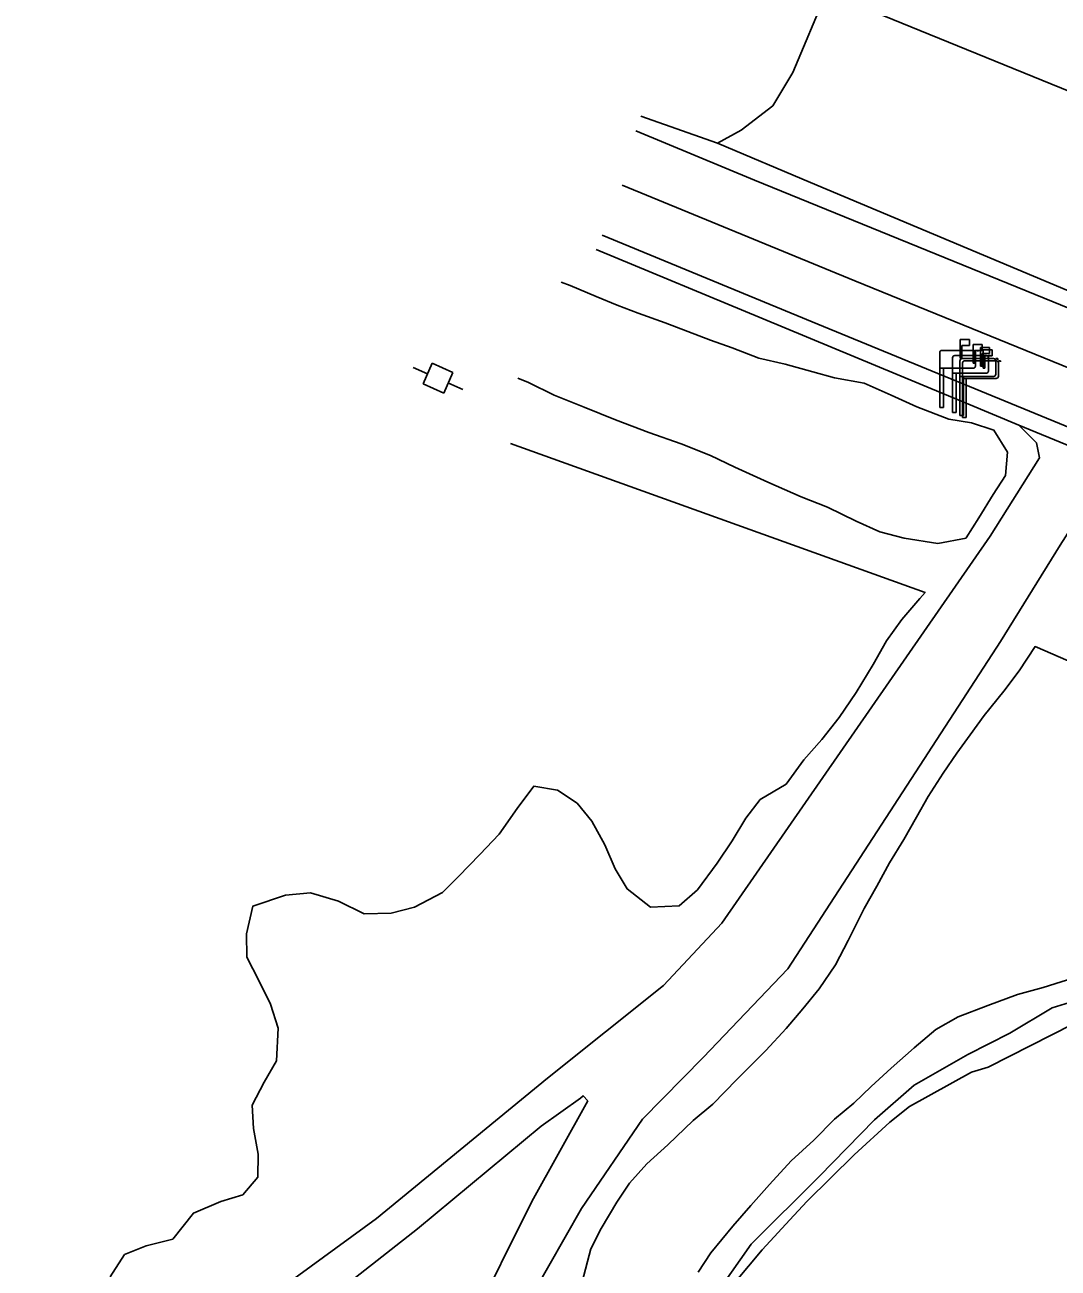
# Model space of a CAD drawing. Extents: x 2160437 to 2172832, y 205694 to 212444.
# Drawn here: x 2160620.7 to 2160853.5, y 211247.9 to 211528.1 of the extents above; entities that cross this region are included whole.
import ezdxf

# ---------------------------------------------------------------- set-up
doc = ezdxf.new("R2010")
doc.units = 0
for name, color, linetype in [('RD_EX_BldgApp', 7, 'Continuous'), ('RD_EX_Driveway', 7, 'Continuous'), ('RD_EX_H2O', 7, 'Continuous'), ('RD_EX_LaneStripe', 7, 'Continuous'), ('RD_EX_Road', 7, 'Continuous'), ('RD_EX_UT', 7, 'Continuous'), ('RD_EX_VEG_ShrubLine', 7, 'Continuous'), ('RD_EX_VEG_TreeLine', 7, 'Continuous')]:
    doc.layers.add(name, color=color, linetype=linetype)

# ---------------------------------------------------------------- blocks, each defined once
blk = doc.blocks.new('PP')
at = {"layer": 'RD_EX_UT'}
for p, q in [((2.49, 2.51), (-2.51, 2.51)), ((-2.51, 2.51), (-2.51, -2.49)), ((2.49, -2.49), (2.49, 2.51)), ((-5.94, -0.05), (-2.47, -0.05)), ((-2.51, -2.49), (2.49, -2.49)), ((2.42, -0.05), (6.06, -0.05))]:
    blk.add_line(p, q, dxfattribs=at)

msp = doc.modelspace()

# ---------------------------------------------------------------- linework, layer by layer
at = {"layer": 'RD_EX_BldgApp'}
for p, q in [((2160831.48, 211457.2), (2160833.54, 211457.2)), ((2160831.48, 211453.01), (2160831.48, 211457.2)), ((2160833.54, 211455.85), (2160831.86, 211455.85)), ((2160831.86, 211455.85), (2160831.86, 211453.01)), ((2160833.54, 211457.2), (2160833.54, 211455.85)), ((2160834.38, 211456.06), (2160836.44, 211456.06)), ((2160834.38, 211451.87), (2160834.38, 211456.06)), ((2160836.44, 211456.06), (2160836.44, 211454.71)), ((2160826.84, 211450.72), (2160826.84, 211454.22)), ((2160827.34, 211454.72), (2160834.41, 211454.72)), ((2160829.74, 211449.58), (2160829.74, 211453.08)), ((2160830.24, 211453.58), (2160837.31, 211453.58)), ((2160831.86, 211453.01), (2160831.48, 211453.01)), ((2160831.9, 211452.88), (2160838.97, 211452.88)), ((2160836.44, 211454.71), (2160834.76, 211454.71)), ((2160834.76, 211454.71), (2160834.76, 211451.87)), ((2160834.91, 211454.22), (2160834.91, 211454.72)), ((2160834.91, 211454.72), (2160835.41, 211454.72)), ((2160834.91, 211454.22), (2160834.91, 211451.22)), ((2160835.41, 211454.72), (2160835.41, 211454.47)), ((2160836.04, 211455.36), (2160838.1, 211455.36)), ((2160836.04, 211451.17), (2160836.04, 211455.36)), ((2160838.1, 211454.01), (2160836.42, 211454.01)), ((2160836.42, 211454.01), (2160836.42, 211451.17)), ((2160836.63, 211454.9), (2160838.69, 211454.9)), ((2160836.63, 211450.71), (2160836.63, 211454.9)), ((2160838.69, 211453.55), (2160837.01, 211453.55)), ((2160837.01, 211453.55), (2160837.01, 211450.71)), ((2160837.81, 211453.08), (2160837.81, 211453.58)), ((2160837.81, 211453.58), (2160838.31, 211453.58)), ((2160837.81, 211453.08), (2160837.81, 211450.08)), ((2160838.1, 211455.36), (2160838.1, 211454.01)), ((2160838.31, 211453.58), (2160838.31, 211453.33)), ((2160838.69, 211454.9), (2160838.69, 211453.55)), ((2160839.47, 211452.38), (2160839.47, 211452.88)), ((2160839.47, 211452.88), (2160839.97, 211452.88)), ((2160839.97, 211452.88), (2160839.97, 211452.63)), ((2160826.84, 211450.72), (2160826.84, 211441.9)), ((2160834.41, 211450.72), (2160826.84, 211450.72)), ((2160827.68, 211450.72), (2160827.68, 211441.9)), ((2160831.4, 211448.88), (2160831.4, 211452.38)), ((2160831.99, 211448.42), (2160831.99, 211451.92)), ((2160832.49, 211452.42), (2160839.56, 211452.42)), ((2160834.76, 211451.87), (2160834.38, 211451.87)), ((2160836.42, 211451.17), (2160836.04, 211451.17)), ((2160837.01, 211450.71), (2160836.63, 211450.71)), ((2160839.47, 211452.38), (2160839.47, 211449.38)), ((2160840.06, 211451.92), (2160840.06, 211452.42)), ((2160840.06, 211452.42), (2160840.56, 211452.42)), ((2160840.06, 211451.92), (2160840.06, 211448.92)), ((2160840.56, 211452.42), (2160840.56, 211452.17)), ((2160829.74, 211449.58), (2160829.74, 211440.76)), ((2160837.31, 211449.58), (2160829.74, 211449.58)), ((2160830.58, 211449.58), (2160830.58, 211440.76)), ((2160831.4, 211448.88), (2160831.4, 211440.06)), ((2160838.97, 211448.88), (2160831.4, 211448.88)), ((2160831.99, 211448.42), (2160831.99, 211439.6)), ((2160839.56, 211448.42), (2160831.99, 211448.42)), ((2160832.24, 211448.88), (2160832.24, 211440.06)), ((2160832.83, 211448.42), (2160832.83, 211439.6)), ((2160826.84, 211441.9), (2160827.68, 211441.9)), ((2160829.74, 211440.76), (2160830.58, 211440.76)), ((2160831.4, 211440.06), (2160832.24, 211440.06)), ((2160831.99, 211439.6), (2160832.83, 211439.6))]:
    msp.add_line(p, q, dxfattribs=at)
for centre, start, end in [((2160827.34, 211454.22), 90, 180), ((2160830.24, 211453.08), 90, 180), ((2160831.9, 211452.38), 90, 180), ((2160834.41, 211454.22), 360, 90), ((2160837.31, 211453.08), 360, 90), ((2160838.97, 211452.38), 360, 90), ((2160832.49, 211451.92), 90, 180), ((2160834.41, 211451.22), 270, 0), ((2160837.31, 211450.08), 270, 0), ((2160839.56, 211451.92), 360, 90), ((2160838.97, 211449.38), 270, 0), ((2160839.56, 211448.92), 270, 0)]:
    msp.add_arc(centre, 0.5, start, end, dxfattribs=at)
at = {"layer": 'RD_EX_Driveway'}
for points in [[(2160883.23, 211456.65), (2160879, 211466.5), (2160876.76, 211475.62), (2160873.24, 211485.61), (2160872.19, 211490.08), (2160877.38, 211504.47), (2160801.37, 211535.47), (2160793.74, 211517.33), (2160789.21, 211509.88), (2160782.08, 211504.37), (2160776.76, 211501.45)], [(2160620.67, 211200.21), (2160648.47, 211220.68), (2160673.22, 211239.65), (2160699.95, 211259.16), (2160738.47, 211290.77), (2160764.61, 211311.66), (2160777.78, 211325.67), (2160838.2, 211412.91), (2160849.37, 211430.55), (2160848.68, 211433.88), (2160844.69, 211437.92)], [(2160867.15, 211428.64), (2160863.33, 211425.45), (2160853.96, 211410.88), (2160840.58, 211389.14), (2160792.63, 211315.35), (2160773.57, 211295.38), (2160759.86, 211281.49), (2160746.12, 211261.36), (2160735.08, 211241.98), (2160725.38, 211218), (2160721.23, 211201.93), (2160716.18, 211188.34), (2160716.46, 211182.31), (2160719.86, 211175.5), (2160721.93, 211173.17), (2160732.85, 211161.18)]]:
    msp.add_lwpolyline(points, dxfattribs=at)
msp.add_lwpolyline([(2160747.53, 211285.65), (2160734.93, 211262.93), (2160721.01, 211235), (2160712.28, 211213.42), (2160702.77, 211191.14), (2160693.77, 211171.65), (2160686.77, 211159.65), (2160678.13, 211151.05), (2160669.49, 211147.96), (2160659.59, 211151.8), (2160652.89, 211157.09), (2160646.34, 211166.55), (2160642.44, 211175.96), (2160641.15, 211189.11), (2160644.08, 211197.74), (2160648.56, 211207), (2160656.08, 211214.78), (2160682.24, 211235.71), (2160709.17, 211256.81), (2160737.06, 211279.91), (2160745.91, 211286.27), (2160746.48, 211286.77)], close=True, dxfattribs=at)
at = {"layer": 'RD_EX_H2O'}
msp.add_lwpolyline([(2160959.42, 211242.23), (2160955.11, 211252.52), (2160948.38, 211259.91), (2160939.96, 211265.87), (2160929.19, 211271.5), (2160921.32, 211275.23), (2160911.63, 211281.07), (2160900.88, 211289.82), (2160892.36, 211295.94), (2160885.82, 211302.08), (2160879.92, 211306.2), (2160868.71, 211307.28), (2160856.82, 211302.88), (2160837.78, 211293.2), (2160834, 211292.13), (2160820.01, 211284.39), (2160815.62, 211280.82), (2160807.54, 211273.48), (2160797.01, 211263.02), (2160794, 211259.81), (2160786.86, 211252.1), (2160780.67, 211244.7)], dxfattribs=at)
at = {"layer": 'RD_EX_LaneStripe'}
msp.add_lwpolyline([(2161313.27, 211264.6), (2161243.32, 211292.98), (2161172.39, 211321.94), (2161101.86, 211350.38), (2161088.83, 211355.74), (2161030.92, 211379.58), (2160958.6, 211409.12), (2160914.08, 211427.02), (2160866.52, 211446.42), (2160807.69, 211470.39), (2160755.29, 211491.95)], dxfattribs=at)
at = {"layer": 'RD_EX_Road'}
for points in [[(2160759.52, 211507.49), (2160776.76, 211501.45), (2160797.69, 211492.55), (2160883.23, 211456.65), (2160929.81, 211437.3), (2160996.12, 211410.66), (2161066.77, 211382.02), (2161117.09, 211360.94), (2161178.47, 211336.33), (2161226.02, 211317.11), (2161284.16, 211293.28), (2161319.97, 211278.3)], [(2161318.72, 211275.71), (2161259.77, 211299.48), (2161207.02, 211321.22), (2161142.16, 211347.35), (2161062.6, 211379.76), (2161018.64, 211397.79), (2160975.19, 211415.58), (2160924.71, 211436.19), (2160852.42, 211465.68), (2160785.13, 211493.08), (2160758.35, 211504.2)], [(2160750.75, 211480.71), (2160799.35, 211460.67), (2160872.87, 211430.45), (2160928.96, 211407.72), (2160987.67, 211383.93), (2161049.11, 211358.69), (2161055.24, 211356.18), (2161084.03, 211344.24), (2161115.64, 211331.4), (2161116.89, 211330.9), (2161182.93, 211304.43), (2161230.86, 211284.89), (2161308.93, 211252.7)], [(2160749.45, 211477.45), (2160787.08, 211461.89), (2160832.84, 211442.88), (2160844.69, 211437.92), (2160867.15, 211428.64), (2160896.23, 211416.95), (2160937.96, 211400.63), (2160971.37, 211386.8), (2161006.95, 211372.17), (2161055.51, 211352.11)]]:
    msp.add_lwpolyline(points, dxfattribs=at)
at = {"layer": 'RD_EX_VEG_ShrubLine'}
msp.add_lwpolyline([(2160961.41, 211242.05), (2160958.97, 211249.58), (2160955.75, 211256.43), (2160951.22, 211261.38), (2160943.5, 211266.32), (2160923.44, 211278.3), (2160910.64, 211286.99), (2160900.23, 211295.35), (2160889.38, 211303.63), (2160882.5, 211307.61), (2160873.76, 211309.66), (2160861.98, 211309.61), (2160852.22, 211306.61), (2160842.67, 211300.86), (2160833.19, 211296.06), (2160821.11, 211289.19), (2160812.15, 211281.32), (2160799.66, 211268.56), (2160784.35, 211253.31), (2160768.59, 211230.91)], dxfattribs=at)
at = {"layer": 'RD_EX_VEG_TreeLine'}
for points in [[(2160832.78, 211412.46), (2160832.79, 211412.48), (2160835.64, 211416.98), (2160838.86, 211422.3), (2160841.65, 211426.54), (2160842.13, 211431.82), (2160839.06, 211436.8), (2160834.02, 211438.45), (2160828.93, 211439.25), (2160821.69, 211442.06), (2160815.93, 211444.68), (2160809.83, 211447.32), (2160803.15, 211448.55), (2160798.25, 211449.9), (2160792.03, 211451.62), (2160786.12, 211453.02), (2160780.08, 211455.29), (2160775.19, 211457.04), (2160770.07, 211459.01), (2160764.99, 211460.97), (2160758.91, 211463.14), (2160754.16, 211464.94), (2160749.41, 211466.86), (2160743.6, 211469.38), (2160741.57, 211470.13)], [(2160832.78, 211412.46), (2160826.41, 211411.19), (2160818.86, 211412.41), (2160813.37, 211413.85), (2160807.99, 211416.28), (2160801.54, 211419.44), (2160795.64, 211421.76), (2160788.1, 211425.06), (2160780.7, 211428.41), (2160775.17, 211431.03), (2160768.59, 211433.66), (2160761.32, 211436.26), (2160753.79, 211439.09), (2160746.74, 211441.94), (2160739.98, 211444.65), (2160734.2, 211447.5), (2160731.75, 211448.49)], [(2160730.15, 211433.79), (2160823.55, 211400.19), (2160822.39, 211398.84), (2160818.34, 211394.12), (2160814.87, 211389.27), (2160811.82, 211383.93), (2160808.04, 211377.65), (2160804.22, 211372.02), (2160800.28, 211367.03), (2160796.19, 211362.46), (2160792.22, 211357.02), (2160786.42, 211353.56), (2160783.16, 211349.3), (2160780.1, 211344.21), (2160776.68, 211339.21), (2160772.26, 211333.16), (2160768.1, 211329.6), (2160761.64, 211329.28), (2160756.39, 211333.4), (2160753.69, 211337.93), (2160751.4, 211343.36), (2160748.41, 211348.65), (2160745.11, 211352.75), (2160740.7, 211355.68), (2160735.36, 211356.53), (2160731.63, 211351.5), (2160727.58, 211345.75), (2160723.18, 211341.14), (2160718.38, 211336.19), (2160714.79, 211332.6), (2160708.47, 211329.27), (2160703.19, 211327.96), (2160697.15, 211327.79), (2160691.38, 211330.64), (2160685.05, 211332.52), (2160679.38, 211332.02), (2160672.04, 211329.5), (2160670.62, 211323.3), (2160670.71, 211317.99), (2160673.39, 211312.78), (2160676.05, 211307.41), (2160677.72, 211302.02), (2160677.39, 211294.64), (2160674.6, 211289.88), (2160671.89, 211284.68), (2160672.17, 211279.4), (2160673.26, 211273.63), (2160673.18, 211268.46), (2160669.79, 211264.44), (2160664.84, 211262.97), (2160658.66, 211260.32), (2160654, 211254.5), (2160647.99, 211253), (2160643.16, 211251.01), (2160639.9, 211246)], [(2160746.25, 211244.84), (2160748.23, 211252.28), (2160750.56, 211256.9), (2160754.06, 211262.84), (2160756.92, 211267.11), (2160760.86, 211271.47), (2160765.56, 211275.71), (2160771.3, 211281.22), (2160775.74, 211284.88), (2160781.14, 211290.43), (2160787.69, 211296.96), (2160792.27, 211301.95), (2160796.02, 211306.39), (2160799.67, 211310.88), (2160803.38, 211316.26), (2160806.24, 211321.8), (2160809.84, 211328.97), (2160812.71, 211334.04), (2160815.53, 211339.25), (2160818.73, 211344.52), (2160821.6, 211349.59), (2160824.26, 211354.18), (2160827.6, 211359.5), (2160830.68, 211364.01), (2160833.69, 211368.09), (2160836.83, 211372.46), (2160841.29, 211377.97), (2160844.75, 211382.54), (2160848.33, 211387.98), (2160928.87, 211353.04)], [(2160858.3, 211313.74), (2160850.19, 211311.17), (2160844.39, 211309.62), (2160837.69, 211307.1), (2160830.98, 211304.57), (2160825.99, 211301.74), (2160821.1, 211297.58), (2160815.9, 211292.99), (2160811.38, 211288.9), (2160807.46, 211285.11), (2160803.16, 211281.5), (2160798.48, 211276.78), (2160793.37, 211272.15), (2160788.52, 211266.81), (2160784.27, 211262.02), (2160780.19, 211257.38), (2160775.28, 211251.38), (2160772.38, 211247.02)]]:
    msp.add_lwpolyline(points, dxfattribs=at)

# ---------------------------------------------------------------- block references
at = {"layer": 'RD_EX_UT', "xscale": 1.0199999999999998, "yscale": 1.02, "rotation": -23.79721000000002}
msp.add_blockref('PP', (2160713.77, 211448.46), dxfattribs=at)

doc.saveas('drawing.dxf')
